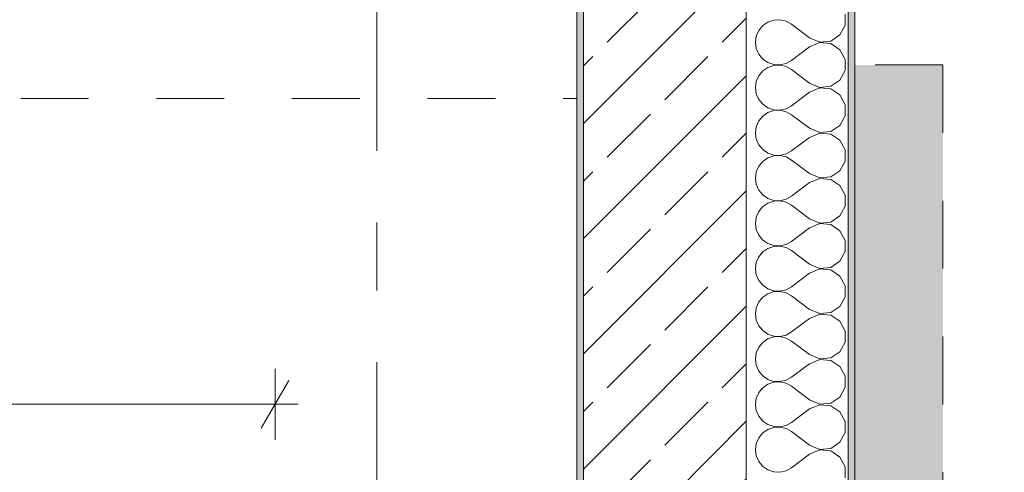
# Model space of a CAD drawing. Header units: metres. Extents: x -3.6 to 90.7, y -11.1 to 18.
# Tile 634 of 656: x 61.2 to 62.7, y 4.5 to 5.2. Entities that reach past the tile are written whole.
import ezdxf

# ---------------------------------------------------------------- set-up
doc = ezdxf.new("R2010")
doc.units = ezdxf.units.M
doc.header["$MEASUREMENT"] = 0
for name, pattern in [('Strichlinie doppelt', [0.546806, 0.264583, -0.105833, 0.070556, -0.105833]), ('Strichlinie eng', [0.115, 0.075, -0.04]), ('Untersicht', [0.1, 0.075, -0.025])]:
    doc.linetypes.add(name, pattern=pattern)
for name, color, linetype in [('152 - Bemaßung_ Beschriftung.Ausbau', 7, 'Continuous'), ('301 - Elemente.Linie', 7, 'Continuous'), ('302 - Elemente.Schraffur', 7, 'Continuous'), ('451 - Universal.Achsen Raster', 7, 'Continuous'), ('603 - Struktur.Bodenplatte_ Decke Roh', 7, 'Continuous'), ('604 - Struktur.Wand Aussen', 7, 'Continuous'), ('650 - Abdeckung.Fußboden Aufbau', 7, 'Continuous'), ('Neubau_653 - Abdeckung.TB Verkofferung', 7, 'Continuous')]:
    doc.layers.add(name, color=color, linetype=linetype)
doc.styles.add('ERSTELLTER_STIL_2', font='txt')
doc.dimstyles.new('ERSTELLTER_STIL__1', dxfattribs={"dimtxt": 0.1, "dimasz": 0.0532, "dimexe": 0.18, "dimexo": 0.0625, "dimgap": 0, "dimtad": 1, "dimzin": 0, "dimdsep": 46, "dimtxsty": 'ERSTELLTER_STIL_2', "dimblk": 'ARROWHEAD_2', "dimblk1": 'ARROWHEAD_2', "dimblk2": 'ARROWHEAD_2', "dimcen": 0.09, "dimse1": 1, "dimse2": 1, "dimclrd": 7, "dimclre": 7, "dimclrt": 7, "dimazin": 0, "dimtfac": 1, "dimtdec": 4, "dimtmove": 0, "dimatfit": 3, "dimfxl": 1, "dimtolj": 1, "dimtzin": 0, "dimarcsym": 0})
doc.dimstyles.new('ERSTELLTER_STIL__3', dxfattribs={"dimtxt": 0.1, "dimasz": 0.0532, "dimexe": 0.18, "dimexo": 0.0625, "dimgap": 0, "dimtad": 1, "dimtih": 1, "dimtoh": 1, "dimzin": 0, "dimdsep": 46, "dimtxsty": 'ERSTELLTER_STIL_2', "dimblk": 'ARROWHEAD_2', "dimblk1": 'ARROWHEAD_2', "dimblk2": 'ARROWHEAD_2', "dimcen": 0.09, "dimse1": 1, "dimse2": 1, "dimclrd": 7, "dimclre": 7, "dimclrt": 7, "dimazin": 0, "dimtfac": 1, "dimtdec": 4, "dimtmove": 0, "dimatfit": 3, "dimfxl": 1, "dimtolj": 1, "dimtzin": 0, "dimarcsym": 0})

# ---------------------------------------------------------------- blocks, each defined once
blk = doc.blocks.new('*X125')
at = {"layer": '604 - Struktur.Wand Aussen', "color": 7, "linetype": 'Continuous', "lineweight": 5}
for p, q in [((62.4207, 5.1585), (62.4207, 5.1748)), ((62.2992, 5.1579), (62.2933, 5.1509)), ((62.3068, 5.1631), (62.2992, 5.1579)), ((62.3155, 5.1661), (62.3068, 5.1631)), ((62.3247, 5.1665), (62.3155, 5.1661)), ((62.3336, 5.1645), (62.3247, 5.1665)), ((62.3417, 5.16), (62.3336, 5.1645)), ((62.3684, 5.14), (62.3417, 5.16)), ((62.413, 5.1442), (62.4207, 5.1585)), ((62.2896, 5.1424), (62.2884, 5.1333)), ((62.2933, 5.1509), (62.2896, 5.1424)), ((62.3995, 5.1352), (62.413, 5.1442)), ((62.2884, 5.1333), (62.2896, 5.1242)), ((62.3684, 5.1267), (62.3417, 5.1067)), ((62.3684, 5.14), (62.3833, 5.1337)), ((62.3833, 5.133), (62.3684, 5.1267)), ((62.3833, 5.1337), (62.3995, 5.1352)), ((62.3995, 5.1314), (62.3833, 5.133)), ((62.413, 5.1224), (62.3995, 5.1314)), ((62.2896, 5.1242), (62.2933, 5.1158)), ((62.2933, 5.1158), (62.2992, 5.1087)), ((62.4207, 5.1081), (62.413, 5.1224)), ((62.2992, 5.1087), (62.3068, 5.1035)), ((62.3068, 5.1035), (62.3155, 5.1006)), ((62.3155, 5.0994), (62.3068, 5.0965)), ((62.3155, 5.1006), (62.3247, 5.1001)), ((62.3247, 5.0999), (62.3155, 5.0994)), ((62.3247, 5.1001), (62.3336, 5.1022)), ((62.3336, 5.0978), (62.3247, 5.0999)), ((62.3336, 5.1022), (62.3417, 5.1067)), ((62.3417, 5.0933), (62.3336, 5.0978)), ((62.4207, 5.0919), (62.4207, 5.1081)), ((62.2933, 5.0842), (62.2896, 5.0758)), ((62.2992, 5.0913), (62.2933, 5.0842)), ((62.3068, 5.0965), (62.2992, 5.0913)), ((62.3684, 5.0733), (62.3417, 5.0933)), ((62.413, 5.0776), (62.4207, 5.0919)), ((62.2896, 5.0758), (62.2884, 5.0667)), ((62.3684, 5.0733), (62.3833, 5.067)), ((62.3833, 5.067), (62.3995, 5.0686)), ((62.3995, 5.0686), (62.413, 5.0776)), ((62.2884, 5.0667), (62.2896, 5.0576)), ((62.2896, 5.0576), (62.2933, 5.0491)), ((62.3684, 5.06), (62.3417, 5.04)), ((62.3833, 5.0663), (62.3684, 5.06)), ((62.3995, 5.0648), (62.3833, 5.0663)), ((62.413, 5.0558), (62.3995, 5.0648)), ((62.4207, 5.0415), (62.413, 5.0558)), ((62.2933, 5.0491), (62.2992, 5.0421)), ((62.2992, 5.0421), (62.3068, 5.0369)), ((62.3336, 5.0355), (62.3417, 5.04)), ((62.4207, 5.0252), (62.4207, 5.0415)), ((62.2992, 5.0246), (62.2933, 5.0175)), ((62.3068, 5.0298), (62.2992, 5.0246)), ((62.3068, 5.0369), (62.3155, 5.0339)), ((62.3155, 5.0328), (62.3068, 5.0298)), ((62.3155, 5.0339), (62.3247, 5.0335)), ((62.3247, 5.0332), (62.3155, 5.0328)), ((62.3247, 5.0335), (62.3336, 5.0355)), ((62.3336, 5.0311), (62.3247, 5.0332)), ((62.3417, 5.0267), (62.3336, 5.0311)), ((62.3684, 5.0067), (62.3417, 5.0267)), ((62.413, 5.0109), (62.4207, 5.0252)), ((62.2933, 5.0175), (62.2896, 5.0091)), ((62.3995, 5.0019), (62.413, 5.0109)), ((62.2896, 5.0091), (62.2884, 5)), ((62.2884, 5), (62.2896, 4.9909)), ((62.3684, 5.0067), (62.3833, 5.0004)), ((62.3833, 4.9996), (62.3684, 4.9933)), ((62.3833, 5.0004), (62.3995, 5.0019)), ((62.3995, 4.9981), (62.3833, 4.9996)), ((62.413, 4.9891), (62.3995, 4.9981)), ((62.2896, 4.9909), (62.2933, 4.9825)), ((62.2933, 4.9825), (62.2992, 4.9754)), ((62.3684, 4.9933), (62.3417, 4.9733)), ((62.4207, 4.9748), (62.413, 4.9891)), ((62.2992, 4.9754), (62.3068, 4.9702)), ((62.3068, 4.9702), (62.3155, 4.9672)), ((62.3155, 4.9661), (62.3068, 4.9631)), ((62.3155, 4.9672), (62.3247, 4.9668)), ((62.3247, 4.9665), (62.3155, 4.9661)), ((62.3247, 4.9668), (62.3336, 4.9689)), ((62.3336, 4.9645), (62.3247, 4.9665)), ((62.3336, 4.9689), (62.3417, 4.9733)), ((62.4207, 4.9585), (62.4207, 4.9748)), ((62.2992, 4.9579), (62.2933, 4.9509)), ((62.3068, 4.9631), (62.2992, 4.9579)), ((62.3417, 4.96), (62.3336, 4.9645)), ((62.3684, 4.94), (62.3417, 4.96)), ((62.413, 4.9442), (62.4207, 4.9585)), ((62.2896, 4.9424), (62.2884, 4.9333)), ((62.2933, 4.9509), (62.2896, 4.9424)), ((62.3684, 4.94), (62.3833, 4.9337)), ((62.3995, 4.9352), (62.413, 4.9442)), ((62.2884, 4.9333), (62.2896, 4.9242)), ((62.2896, 4.9242), (62.2933, 4.9158)), ((62.3684, 4.9267), (62.3417, 4.9067)), ((62.3833, 4.933), (62.3684, 4.9267)), ((62.3833, 4.9337), (62.3995, 4.9352)), ((62.3995, 4.9314), (62.3833, 4.933)), ((62.413, 4.9224), (62.3995, 4.9314)), ((62.2933, 4.9158), (62.2992, 4.9087)), ((62.2992, 4.9087), (62.3068, 4.9035)), ((62.4207, 4.9081), (62.413, 4.9224)), ((62.4207, 4.8919), (62.4207, 4.9081)), ((62.3068, 4.8965), (62.2992, 4.8913)), ((62.3068, 4.9035), (62.3155, 4.9006)), ((62.3155, 4.8994), (62.3068, 4.8965)), ((62.3155, 4.9006), (62.3247, 4.9001)), ((62.3247, 4.8999), (62.3155, 4.8994)), ((62.3247, 4.9001), (62.3336, 4.9022)), ((62.3336, 4.8978), (62.3247, 4.8999)), ((62.3336, 4.9022), (62.3417, 4.9067)), ((62.3417, 4.8933), (62.3336, 4.8978)), ((62.2933, 4.8842), (62.2896, 4.8758)), ((62.2992, 4.8913), (62.2933, 4.8842)), ((62.3684, 4.8733), (62.3417, 4.8933)), ((62.413, 4.8776), (62.4207, 4.8919)), ((62.2896, 4.8758), (62.2884, 4.8667)), ((62.2884, 4.8667), (62.2896, 4.8576)), ((62.3684, 4.8733), (62.3833, 4.867)), ((62.3833, 4.8663), (62.3684, 4.86)), ((62.3833, 4.867), (62.3995, 4.8686)), ((62.3995, 4.8648), (62.3833, 4.8663)), ((62.3995, 4.8686), (62.413, 4.8776)), ((62.413, 4.8558), (62.3995, 4.8648)), ((62.2896, 4.8576), (62.2933, 4.8491)), ((62.3684, 4.86), (62.3417, 4.84)), ((62.4207, 4.8415), (62.413, 4.8558)), ((62.2933, 4.8491), (62.2992, 4.8421)), ((62.2992, 4.8421), (62.3068, 4.8369)), ((62.3068, 4.8369), (62.3155, 4.8339)), ((62.3247, 4.8335), (62.3336, 4.8355)), ((62.3336, 4.8355), (62.3417, 4.84)), ((62.4207, 4.8252), (62.4207, 4.8415)), ((62.2992, 4.8246), (62.2933, 4.8175)), ((62.3068, 4.8298), (62.2992, 4.8246)), ((62.3155, 4.8328), (62.3068, 4.8298)), ((62.3155, 4.8339), (62.3247, 4.8335)), ((62.3247, 4.8332), (62.3155, 4.8328)), ((62.3336, 4.8311), (62.3247, 4.8332)), ((62.3417, 4.8267), (62.3336, 4.8311)), ((62.3684, 4.8067), (62.3417, 4.8267)), ((62.413, 4.8109), (62.4207, 4.8252)), ((62.2896, 4.8091), (62.2884, 4.8)), ((62.2933, 4.8175), (62.2896, 4.8091)), ((62.3684, 4.8067), (62.3833, 4.8004)), ((62.3995, 4.8019), (62.413, 4.8109)), ((62.2884, 4.8), (62.2896, 4.7909)), ((62.3684, 4.7933), (62.3417, 4.7733)), ((62.3833, 4.7996), (62.3684, 4.7933)), ((62.3833, 4.8004), (62.3995, 4.8019)), ((62.3995, 4.7981), (62.3833, 4.7996)), ((62.413, 4.7891), (62.3995, 4.7981)), ((62.2896, 4.7909), (62.2933, 4.7825)), ((62.2933, 4.7825), (62.2992, 4.7754)), ((62.4207, 4.7748), (62.413, 4.7891)), ((62.2992, 4.7754), (62.3068, 4.7702)), ((62.3068, 4.7631), (62.2992, 4.7579)), ((62.3068, 4.7702), (62.3155, 4.7672)), ((62.3155, 4.7661), (62.3068, 4.7631)), ((62.3155, 4.7672), (62.3247, 4.7668)), ((62.3247, 4.7665), (62.3155, 4.7661)), ((62.3247, 4.7668), (62.3336, 4.7689)), ((62.3336, 4.7645), (62.3247, 4.7665)), ((62.3336, 4.7689), (62.3417, 4.7733)), ((62.3417, 4.76), (62.3336, 4.7645)), ((62.4207, 4.7585), (62.4207, 4.7748)), ((62.2933, 4.7509), (62.2896, 4.7424)), ((62.2992, 4.7579), (62.2933, 4.7509)), ((62.3684, 4.74), (62.3417, 4.76)), ((62.413, 4.7442), (62.4207, 4.7585)), ((62.2896, 4.7424), (62.2884, 4.7333)), ((62.3684, 4.74), (62.3833, 4.7337)), ((62.3833, 4.7337), (62.3995, 4.7352)), ((62.3995, 4.7352), (62.413, 4.7442)), ((62.2884, 4.7333), (62.2896, 4.7242)), ((62.2896, 4.7242), (62.2933, 4.7158)), ((62.3684, 4.7267), (62.3417, 4.7067)), ((62.3833, 4.733), (62.3684, 4.7267)), ((62.3995, 4.7314), (62.3833, 4.733)), ((62.413, 4.7224), (62.3995, 4.7314)), ((62.4207, 4.7081), (62.413, 4.7224)), ((62.2933, 4.7158), (62.2992, 4.7087)), ((62.2992, 4.7087), (62.3068, 4.7035)), ((62.3336, 4.7022), (62.3417, 4.7067)), ((62.4207, 4.6919), (62.4207, 4.7081)), ((62.2992, 4.6913), (62.2933, 4.6842)), ((62.3068, 4.6965), (62.2992, 4.6913)), ((62.3068, 4.7035), (62.3155, 4.7006)), ((62.3155, 4.6994), (62.3068, 4.6965)), ((62.3155, 4.7006), (62.3247, 4.7001)), ((62.3247, 4.6999), (62.3155, 4.6994)), ((62.3247, 4.7001), (62.3336, 4.7022)), ((62.3336, 4.6978), (62.3247, 4.6999)), ((62.3417, 4.6933), (62.3336, 4.6978)), ((62.3684, 4.6733), (62.3417, 4.6933)), ((62.413, 4.6776), (62.4207, 4.6919)), ((62.2896, 4.6758), (62.2884, 4.6667)), ((62.2933, 4.6842), (62.2896, 4.6758)), ((62.3995, 4.6686), (62.413, 4.6776)), ((62.2884, 4.6667), (62.2896, 4.6576)), ((62.3684, 4.6733), (62.3833, 4.667)), ((62.3833, 4.6663), (62.3684, 4.66)), ((62.3833, 4.667), (62.3995, 4.6686)), ((62.3995, 4.6648), (62.3833, 4.6663)), ((62.413, 4.6558), (62.3995, 4.6648)), ((62.2896, 4.6576), (62.2933, 4.6491)), ((62.2933, 4.6491), (62.2992, 4.6421)), ((62.3684, 4.66), (62.3417, 4.64)), ((62.4207, 4.6415), (62.413, 4.6558)), ((62.2992, 4.6421), (62.3068, 4.6369)), ((62.3068, 4.6369), (62.3155, 4.6339)), ((62.3155, 4.6328), (62.3068, 4.6298)), ((62.3155, 4.6339), (62.3247, 4.6335)), ((62.3247, 4.6332), (62.3155, 4.6328)), ((62.3247, 4.6335), (62.3336, 4.6355)), ((62.3336, 4.6311), (62.3247, 4.6332)), ((62.3336, 4.6355), (62.3417, 4.64)), ((62.4207, 4.6252), (62.4207, 4.6415)), ((62.2992, 4.6246), (62.2933, 4.6175)), ((62.3068, 4.6298), (62.2992, 4.6246)), ((62.3417, 4.6267), (62.3336, 4.6311)), ((62.3684, 4.6067), (62.3417, 4.6267)), ((62.413, 4.6109), (62.4207, 4.6252)), ((62.2896, 4.6091), (62.2884, 4.6)), ((62.2933, 4.6175), (62.2896, 4.6091)), ((62.3684, 4.6067), (62.3833, 4.6004)), ((62.3995, 4.6019), (62.413, 4.6109)), ((62.2884, 4.6), (62.2896, 4.5909)), ((62.2896, 4.5909), (62.2933, 4.5825)), ((62.3684, 4.5933), (62.3417, 4.5733)), ((62.3833, 4.5996), (62.3684, 4.5933)), ((62.3833, 4.6004), (62.3995, 4.6019)), ((62.3995, 4.5981), (62.3833, 4.5996)), ((62.413, 4.5891), (62.3995, 4.5981)), ((62.4207, 4.5748), (62.413, 4.5891)), ((62.2933, 4.5825), (62.2992, 4.5754)), ((62.2992, 4.5754), (62.3068, 4.5702)), ((62.4207, 4.5585), (62.4207, 4.5748)), ((62.3068, 4.5631), (62.2992, 4.5579)), ((62.3068, 4.5702), (62.3155, 4.5672)), ((62.3155, 4.5661), (62.3068, 4.5631)), ((62.3155, 4.5672), (62.3247, 4.5668)), ((62.3247, 4.5665), (62.3155, 4.5661)), ((62.3247, 4.5668), (62.3336, 4.5689)), ((62.3336, 4.5645), (62.3247, 4.5665)), ((62.3336, 4.5689), (62.3417, 4.5733)), ((62.3417, 4.56), (62.3336, 4.5645)), ((62.3684, 4.54), (62.3417, 4.56)), ((62.2933, 4.5509), (62.2896, 4.5424)), ((62.2992, 4.5579), (62.2933, 4.5509)), ((62.413, 4.5442), (62.4207, 4.5585)), ((62.2896, 4.5424), (62.2884, 4.5333)), ((62.2884, 4.5333), (62.2896, 4.5242)), ((62.3684, 4.54), (62.3833, 4.5337)), ((62.3833, 4.533), (62.3684, 4.5267)), ((62.3833, 4.5337), (62.3995, 4.5352)), ((62.3995, 4.5314), (62.3833, 4.533)), ((62.3995, 4.5352), (62.413, 4.5442)), ((62.413, 4.5224), (62.3995, 4.5314)), ((62.2896, 4.5242), (62.2933, 4.5158)), ((62.3684, 4.5267), (62.3417, 4.5067)), ((62.4207, 4.5081), (62.413, 4.5224)), ((62.2933, 4.5158), (62.2992, 4.5087)), ((62.2992, 4.5087), (62.3068, 4.5035)), ((62.3068, 4.5035), (62.3155, 4.5006)), ((62.3247, 4.5001), (62.3336, 4.5022)), ((62.3336, 4.5022), (62.3417, 4.5067)), ((62.4207, 4.4919), (62.4207, 4.5081)), ((62.3155, 4.5006), (62.3247, 4.5001))]:
    blk.add_line(p, q, dxfattribs=at)
blk = doc.blocks.new('*D495')
at = {"layer": '152 - Bemaßung_ Beschriftung.Ausbau', "color": 7, "linetype": 'Continuous', "lineweight": 5}
for p, q in [((63.435, 0.005), (63.435, 6.145)), ((63.4, 0.0252), (63.47, -0.0152)), ((63.4875, 0.005), (63.3825, 0.005)), ((63.435, -0.145), (63.435, 0.005)), ((63.4, -0.1248), (63.47, -0.1652)), ((63.4875, -0.145), (63.3825, -0.145)), ((63.435, -0.1792), (63.435, -0.145))]:
    blk.add_line(p, q, dxfattribs=at)
at = {"layer": '152 - Bemaßung_ Beschriftung.Ausbau', "color": 7, "lineweight": 5, "insert": (63.415, -0.317), "char_height": 0.1, "attachment_point": 7, "rotation": 90, "style": 'ERSTELLTER_STIL_2'}
blk.add_mtext('\\A1;{\\pql;\\fArial|b0|i0|c0|p38;15}', dxfattribs=at)
blk = doc.blocks.new('ARROWHEAD_2')
at = {"color": 0, "linetype": 'Continuous', "lineweight": 0}
for p, q in [((-0.378, -0.655), (0.378, 0.655)), ((0, 0), (-1, 0))]:
    blk.add_line(p, q, dxfattribs=at)
blk = doc.blocks.new('*D496')
at = {"layer": '152 - Bemaßung_ Beschriftung.Ausbau', "color": 7, "linetype": 'Continuous', "lineweight": 5}
for p, q in [((63.4, 6.1652), (63.47, 6.1248)), ((63.4875, 6.145), (63.3825, 6.145)), ((63.435, 0.005), (63.435, 6.145)), ((63.4, 0.0252), (63.47, -0.0152))]:
    blk.add_line(p, q, dxfattribs=at)
at = {"layer": '152 - Bemaßung_ Beschriftung.Ausbau', "color": 7, "lineweight": 5, "insert": (63.415, 2.942), "char_height": 0.1, "attachment_point": 7, "rotation": 90, "style": 'ERSTELLTER_STIL_2'}
blk.add_mtext('\\A1;{\\pql;\\fArial|b0|i0|c0|p38;6,14}', dxfattribs=at)
blk = doc.blocks.new('*D503')
at = {"layer": '152 - Bemaßung_ Beschriftung.Ausbau', "color": 7, "linetype": 'Continuous', "lineweight": 5}
for p, q in [((63.9, 5.8252), (63.97, 5.7848)), ((63.9875, 5.805), (63.8825, 5.805)), ((63.935, 0.245), (63.935, 5.805)), ((63.9, 0.2652), (63.97, 0.2248)), ((63.9875, 0.245), (63.8825, 0.245)), ((63.935, 0.005), (63.935, 0.245))]:
    blk.add_line(p, q, dxfattribs=at)
at = {"layer": '152 - Bemaßung_ Beschriftung.Ausbau', "color": 7, "lineweight": 5, "char_height": 0.1, "attachment_point": 7, "rotation": 90, "style": 'ERSTELLTER_STIL_2'}
for s, insert in [('\\A1;{\\pql;\\fArial|b0|i0|c0|p38;12}', (63.915, 5.633)), ('\\A1;{\\pql;\\fArial|b0|i0|c0|p38;5,56}', (63.915, 2.8161))]:
    blk.add_mtext(s, dxfattribs=dict(at, insert=insert))
blk = doc.blocks.new('*D513')
at = {"layer": '152 - Bemaßung_ Beschriftung.Ausbau', "color": 7, "linetype": 'Continuous', "lineweight": 5}
for p, q in [((64.435, 0.7), (64.435, 5.2)), ((64.4, 0.7202), (64.47, 0.6798)), ((64.4875, 0.7), (64.3825, 0.7)), ((64.435, 0.25), (64.435, 0.7)), ((64.4, 0.2702), (64.47, 0.2298)), ((64.47, 0.2248), (64.4, 0.2652))]:
    blk.add_line(p, q, dxfattribs=at)
at = {"layer": '152 - Bemaßung_ Beschriftung.Ausbau', "color": 7, "lineweight": 5, "char_height": 0.1, "attachment_point": 7, "rotation": 90, "style": 'ERSTELLTER_STIL_2'}
for s, insert in [('\\A1;{\\pql;\\fArial|b0|i0|c0|p38;0\\fArial|b0|i0|c0|p38;\\A1{\\H.66x;\\S5^  ;}}', (64.4167, 0.2702)), ('\\A1;{\\pql;\\fArial|b0|i0|c0|p38;45}', (64.415, 0.4621))]:
    blk.add_mtext(s, dxfattribs=dict(at, insert=insert))
blk = doc.blocks.new('*D514')
at = {"layer": '152 - Bemaßung_ Beschriftung.Ausbau', "color": 7, "linetype": 'Continuous', "lineweight": 5}
for p, q in [((64.4, 5.2202), (64.47, 5.1798)), ((64.4875, 5.2), (64.3825, 5.2)), ((64.435, 0.7), (64.435, 5.2)), ((64.4, 0.7202), (64.47, 0.6798))]:
    blk.add_line(p, q, dxfattribs=at)
at = {"layer": '152 - Bemaßung_ Beschriftung.Ausbau', "color": 7, "lineweight": 5, "insert": (64.415, 2.817), "char_height": 0.1, "attachment_point": 7, "rotation": 90, "style": 'ERSTELLTER_STIL_2'}
blk.add_mtext('\\A1;{\\pql;\\fArial|b0|i0|c0|p38;4,50}', dxfattribs=at)
blk = doc.blocks.new('*D523')
at = {"layer": '152 - Bemaßung_ Beschriftung.Ausbau', "color": 7, "linetype": 'Continuous', "lineweight": 5}
for p, q in [((64.935, 13.845), (64.935, 13.8792)), ((64.97, 13.8248), (64.9, 13.8652)), ((64.9875, 13.845), (64.8825, 13.845)), ((64.935, -0.145), (64.935, 13.845)), ((64.9, -0.1248), (64.97, -0.1652)), ((64.9875, -0.145), (64.8825, -0.145)), ((64.935, -0.1792), (64.935, -0.145))]:
    blk.add_line(p, q, dxfattribs=at)
at = {"layer": '152 - Bemaßung_ Beschriftung.Ausbau', "color": 7, "lineweight": 5, "insert": (64.915, 6.679), "char_height": 0.1, "attachment_point": 7, "rotation": 90, "style": 'ERSTELLTER_STIL_2'}
blk.add_mtext('\\A1;{\\pql;\\fArial|b0|i0|c0|p38;13,99}', dxfattribs=at)
blk = doc.blocks.new('*D553')
at = {"layer": '152 - Bemaßung_ Beschriftung.Ausbau', "color": 7, "linetype": 'Continuous', "lineweight": 5}
for p, q in [((60.44, 4.5476), (60.44, 4.6526)), ((61.58, 4.5476), (61.58, 4.6526)), ((60.4602, 4.6351), (60.4198, 4.5651)), ((61.5598, 4.5651), (61.6002, 4.6351)), ((60.44, 4.6001), (61.58, 4.6001)), ((61.58, 4.6001), (61.6142, 4.6001))]:
    blk.add_line(p, q, dxfattribs=at)
at = {"layer": '152 - Bemaßung_ Beschriftung.Ausbau', "color": 7, "lineweight": 5, "insert": (60.877, 4.6201), "char_height": 0.1, "attachment_point": 7, "style": 'ERSTELLTER_STIL_2'}
blk.add_mtext('\\A1;{\\pql;\\fArial|b0|i0|c0|p38;1,14}', dxfattribs=at)

msp = doc.modelspace()

# ---------------------------------------------------------------- hatches: boundary and pattern name
at = {"layer": '302 - Elemente.Schraffur', "linetype": 'Continuous', "lineweight": 0, "true_color": 0x2f2f2f}
msp.add_hatch(color=250, dxfattribs=at).paths.add_polyline_path([(62.565, 5.1), (62.435, 5.1), (62.435, -3.31), (62.565, -3.31)])
at = {"layer": '604 - Struktur.Wand Aussen', "linetype": 'Continuous', "lineweight": 0, "true_color": 0x000000}
h = msp.add_hatch(dxfattribs=at)
h.set_pattern_fill('Beton__Stahlbeton_0001', color=18, style=0, pattern_type=2)
h.set_pattern_definition([(45, (0, 0), (-0.08485281, 0.08485281), []), (45, (-0.04243, 0.04243), (-0.08485281, 0.08485281), [0.09, -0.03])])
h.paths.add_polyline_path([(62.275, 0.245), (62.275, 5.975), (62.035, 5.975), (62.035, 0.245)])
h = msp.add_hatch(dxfattribs=at)
h.set_pattern_fill('Verputz_0001', color=18, style=0, pattern_type=2)
h.set_pattern_definition([(0, (0, 0), (0, 0.08660254), [0, -0.05]), (0, (0.025, 0.0433), (0, 0.08660254), [0, -0.05])])
h.paths.add_polyline_path([(62.435, 5.975), (62.425, 5.975), (62.425, -0.145), (62.435, -0.145)])
h = msp.add_hatch(dxfattribs=at)
h.set_pattern_fill('Gips_0001', color=18, style=0, pattern_type=2)
h.set_pattern_definition([(45, (0, 0), (-0.01767767, 0.01767767), [0, -0.025])])
h.paths.add_polyline_path([(62.025, 5.19), (62.025, 0.71), (62.035, 0.71), (62.035, 5.19)])

# ---------------------------------------------------------------- linework, layer by layer
at = {"layer": '301 - Elemente.Linie', "color": 253, "linetype": 'Strichlinie eng', "lineweight": 13, "true_color": 0xa0a0a0, "flags": 128}
for points in [[(62.565, 5.1), (62.41, 5.1)], [(62.565, 5.1), (62.565, -3.31)]]:
    msp.add_lwpolyline(points, dxfattribs=at)
at = {"layer": '451 - Universal.Achsen Raster', "color": 160, "linetype": 'Strichlinie doppelt', "lineweight": 9, "true_color": 0x3232ff}
msp.add_line((61.73, -10.585), (61.73, 16.355), dxfattribs=at)
at = {"layer": '603 - Struktur.Bodenplatte_ Decke Roh', "color": 7, "linetype": 'Continuous', "lineweight": 18, "flags": 128}
msp.add_lwpolyline([(-0.015, 0.005), (62.275, 0.005), (62.275, 13.695), (50.78, 13.695), (50.78, 13.455), (50.78, 13), (50.84, 13), (50.84, 8.585), (49.03, 8.585), (49.03, 8.725), (47.41, 8.725), (47.41, 13), (47.48, 13), (47.48, 13.455), (47.48, 13.695), (14.78, 13.695)], dxfattribs=at)
at = {"layer": '604 - Struktur.Wand Aussen', "color": 7, "linetype": 'Continuous', "lineweight": 13}
for p, q in [((62.275, 0.245), (62.275, 5.975)), ((62.035, 5.19), (62.035, 0.71))]:
    msp.add_line(p, q, dxfattribs=at)
at = {"layer": '604 - Struktur.Wand Aussen', "color": 7, "linetype": 'Continuous', "lineweight": 5}
msp.add_line((62.425, -0.005), (62.425, 5.975), dxfattribs=at)
at = {"layer": '604 - Struktur.Wand Aussen', "color": 7, "linetype": 'Continuous', "lineweight": 5, "flags": 128}
for points in [[(62.435, -0.145), (62.435, 5.975)], [(62.025, 5.19), (62.025, 0.71)]]:
    msp.add_lwpolyline(points, dxfattribs=at)
at = {"layer": '650 - Abdeckung.Fußboden Aufbau', "color": 7, "linetype": 'Continuous', "lineweight": 13, "flags": 128}
msp.add_lwpolyline([(58.205, 5.805), (58.205, 1.01), (58.315, 1.01), (58.315, 0.255), (61.57, 0.255), (61.57, 0.71), (62.025, 0.71), (62.025, 5.19), (61.57, 5.19), (61.57, 5.805), (60.44, 5.805)], dxfattribs=at)
at = {"layer": 'Neubau_653 - Abdeckung.TB Verkofferung', "color": 1, "linetype": 'Untersicht', "lineweight": 9}
for p, q in [((62.025, 5.0505), (62.025, 5.805)), ((54.605, 5.0505), (62.025, 5.0505))]:
    msp.add_line(p, q, dxfattribs=at)

# ---------------------------------------------------------------- block references
at = {"layer": '604 - Struktur.Wand Aussen', "color": 7, "lineweight": 18}
msp.add_blockref('*X125', (0, 0), dxfattribs=at)

# ---------------------------------------------------------------- dimensions: what is measured, and where the dimension line sits
at = {"layer": '152 - Bemaßung_ Beschriftung.Ausbau', "color": 7, "linetype": 'Continuous', "lineweight": 5}
for base, p1, p2, picture, middle in [((64.935, 13.845), (62.425, -0.145), (62.425, 13.845), '*D523', (64.865, 6.847)), ((63.435, 6.145), (62.275, 0.005), (62.155, 6.145), '*D496', (63.365, 3.0719)), ((63.435, 0.005), (62.425, -0.145), (62.275, 0.005), '*D495', (63.365, -0.2408)), ((63.935, 5.805), (62.035, 0.245), (59.8925, 5.805), '*D503', (63.865, 2.946)), ((64.435, 5.2), (61.88, 0.7), (61.58, 5.2), '*D514', (64.365, 2.9468)), ((64.435, 0.7), (61.88, 0.25), (61.88, 0.7), '*D513', (64.365, 0.5383))]:
    dim = msp.add_linear_dim(base=base, p1=p1, p2=p2, angle=90, dimstyle='ERSTELLTER_STIL__1', dxfattribs=at)
    dim.commit()
    dim.dimension.update_dxf_attribs({"geometry": picture, "text_midpoint": middle, "dimtype": 160, "text_rotation": 90})
dim = msp.add_linear_dim(base=(61.58, 4.6001), p1=(60.44, 5.795), p2=(61.58, 5.2), dimstyle='ERSTELLTER_STIL__3', dxfattribs=at)
dim.commit()
dim.dimension.update_dxf_attribs({"geometry": '*D553', "text_midpoint": (61.0068, 4.6701), "dimtype": 160})

doc.saveas('drawing.dxf')
